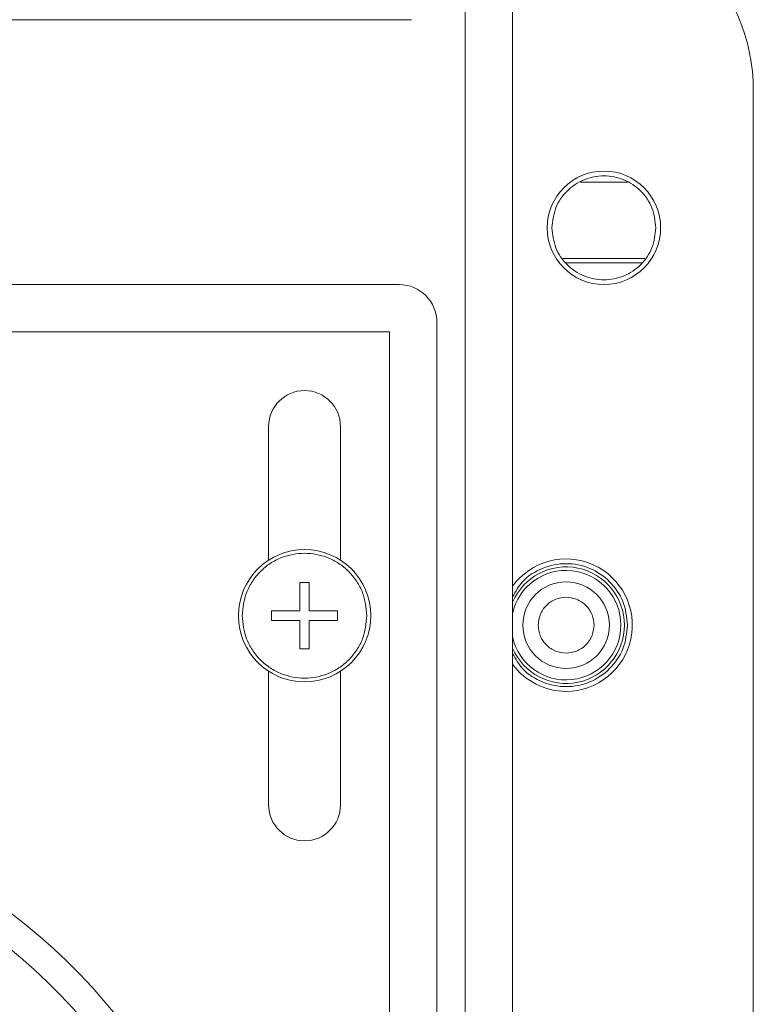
# Model space of a CAD drawing. Header units: millimetres. Extents: x 40090 to 187415, y -53271 to 40260.
# Tile 394 of 406: x 141775 to 141814, y 33687 to 33739. Entities that reach past the tile are written whole.
import ezdxf

# ---------------------------------------------------------------- set-up
doc = ezdxf.new("R2010")
doc.units = ezdxf.units.MM
doc.layers.add('AVM_projekce', color=240, linetype='Continuous')

# ---------------------------------------------------------------- blocks, each defined once
blk = doc.blocks.new('SB885ix-top')
at = {"linetype": 'Continuous', "lineweight": 15}
for p, q in [((46.268, -223.967), (46.268, -99.102)), ((48.768, -99.102), (48.768, -223.967)), ((43.418, -99.996), (-46.048, -99.996)), ((61.498, -204.392), (61.498, -103.755)), ((54.84, -108.582), (52.356, -108.582)), ((51.433, -112.611), (55.763, -112.611)), ((51.591, -112.846), (55.605, -112.846)), ((42.768, -113.996), (-45.428, -113.996)), ((44.768, -210.492), (44.768, -115.995)), ((-44.928, -116.495), (42.268, -116.495)), ((42.268, -116.495), (42.268, -209.992)), ((35.869, -128.556), (35.869, -121.495)), ((39.668, -121.495), (39.668, -128.556)), ((37.519, -129.745), (38.019, -129.745)), ((37.519, -129.745), (37.519, -131.245)), ((38.019, -131.245), (38.019, -129.745)), ((37.519, -131.245), (36.019, -131.245)), ((36.019, -131.745), (36.019, -131.245)), ((39.518, -131.245), (38.019, -131.245)), ((39.518, -131.245), (39.518, -131.745)), ((36.019, -131.745), (37.519, -131.745)), ((37.519, -131.745), (37.519, -133.245)), ((38.019, -133.245), (38.019, -131.745)), ((38.019, -131.745), (39.518, -131.745)), ((38.019, -133.245), (37.519, -133.245)), ((35.869, -141.494), (35.869, -134.434)), ((39.668, -134.434), (39.668, -141.494))]:
    blk.add_line(p, q, dxfattribs=at)
for centre, radius in [((53.598, -110.996), 3), ((37.769, -131.495), 3.5), ((51.598, -131.995), 2.287)]:
    blk.add_circle(centre, radius, dxfattribs=at)
for centre, radius, start, end in [((51.498, -103.755), 10, 0, 90), ((42.768, -115.995), 2, 0, 90), ((37.769, -121.495), 1.9, 0, 180), ((51.598, -131.995), 3.5, 270, 143.9566), ((51.598, -131.995), 3.082, 203.3239, 156.6761), ((51.598, -131.995), 2.895, 192.1417, 167.8583), ((51.598, -131.995), 3.5, 216.0434, 270), ((37.769, -141.494), 1.9, 180, 0), ((3.6, -171.993), 29.499, 300, 61.0076), ((3.6, -171.993), 30.999, 303.4746, 56.5254)]:
    blk.add_arc(centre, radius, start, end, dxfattribs=at)
for points, knots in [([(50.848, -110.996), (50.889, -110.636), (50.972, -109.916), (51.608, -109.001), (52.517, -108.389), (53.598, -108.174), (54.679, -108.389), (55.588, -109.001), (56.224, -109.916), (56.306, -110.636), (56.348, -110.996)], [0, 0, 0, 0, 0.125, 0.25, 0.375, 0.5, 0.625, 0.75, 0.875, 1, 1, 1, 1]), ([(56.348, -110.996), (56.306, -111.356), (56.224, -112.075), (55.588, -112.991), (54.679, -113.602), (53.598, -113.817), (52.517, -113.602), (51.608, -112.991), (50.972, -112.075), (50.889, -111.356), (50.848, -110.996)], [0, 0, 0, 0, 0.125, 0.25, 0.375, 0.5, 0.625, 0.75, 0.875, 1, 1, 1, 1]), ([(34.469, -131.495), (34.513, -131.08), (34.581, -130.439), (34.992, -129.67), (35.419, -129.146), (35.944, -128.716), (36.713, -128.319), (37.769, -128.115), (38.824, -128.319), (39.593, -128.716), (40.118, -129.145), (40.545, -129.67), (40.956, -130.439), (41.024, -131.08), (41.068, -131.495)], [0, 0, 0, 0, 0.119721, 0.184835, 0.25, 0.315113, 0.380279, 0.5, 0.619722, 0.684835, 0.75, 0.815114, 0.880279, 1, 1, 1, 1]), ([(48.768, -130.493), (48.928, -130.212), (49.299, -129.561), (50.331, -128.919), (51.595, -128.659), (52.876, -128.915), (53.95, -129.637), (54.701, -130.719), (54.799, -131.569), (54.848, -131.995)], [0, 0, 0, 0, 0.111769, 0.259807, 0.407845, 0.555884, 0.703922, 0.851961, 1, 1, 1, 1]), ([(50.122, -131.995), (50.142, -131.809), (50.173, -131.523), (50.357, -131.179), (50.547, -130.944), (50.782, -130.752), (51.126, -130.574), (51.598, -130.483), (52.07, -130.574), (52.414, -130.752), (52.649, -130.944), (52.84, -131.179), (53.023, -131.523), (53.054, -131.809), (53.074, -131.995)], [0, 0, 0, 0, 0.119722, 0.184919, 0.250001, 0.315197, 0.380278, 0.5, 0.619721, 0.684919, 0.749999, 0.815198, 0.880278, 1, 1, 1, 1]), ([(41.068, -131.495), (41.024, -131.91), (40.956, -132.55), (40.545, -133.32), (40.118, -133.844), (39.593, -134.273), (38.824, -134.671), (37.769, -134.875), (36.713, -134.671), (35.944, -134.273), (35.419, -133.844), (34.992, -133.32), (34.581, -132.551), (34.513, -131.91), (34.469, -131.495)], [0, 0, 0, 0, 0.119722, 0.184835, 0.25, 0.315113, 0.380278, 0.5, 0.619721, 0.684834, 0.75, 0.815114, 0.880278, 1, 1, 1, 1]), ([(54.848, -131.995), (54.799, -132.42), (54.701, -133.271), (53.95, -134.353), (52.876, -135.075), (51.595, -135.331), (50.331, -135.07), (49.299, -134.429), (48.928, -133.777), (48.768, -133.497)], [0, 0, 0, 0, 0.148038, 0.296077, 0.444116, 0.592154, 0.740193, 0.888231, 1, 1, 1, 1]), ([(53.074, -131.995), (53.054, -132.18), (53.023, -132.467), (52.839, -132.811), (52.649, -133.045), (52.414, -133.237), (52.07, -133.415), (51.598, -133.506), (51.126, -133.415), (50.782, -133.237), (50.547, -133.045), (50.356, -132.811), (50.173, -132.467), (50.142, -132.18), (50.122, -131.995)], [0, 0, 0, 0, 0.119722, 0.184918, 0.25, 0.315197, 0.380278, 0.5, 0.619722, 0.68492, 0.75, 0.815197, 0.880278, 1, 1, 1, 1])]:
    blk.add_open_spline(points, degree=3, knots=knots, dxfattribs=at)

msp = doc.modelspace()

# ---------------------------------------------------------------- block references
at = {"layer": 'AVM_projekce'}
msp.add_blockref('SB885ix-top', (141752.126, 33838.8), dxfattribs=at)

doc.saveas('drawing.dxf')
